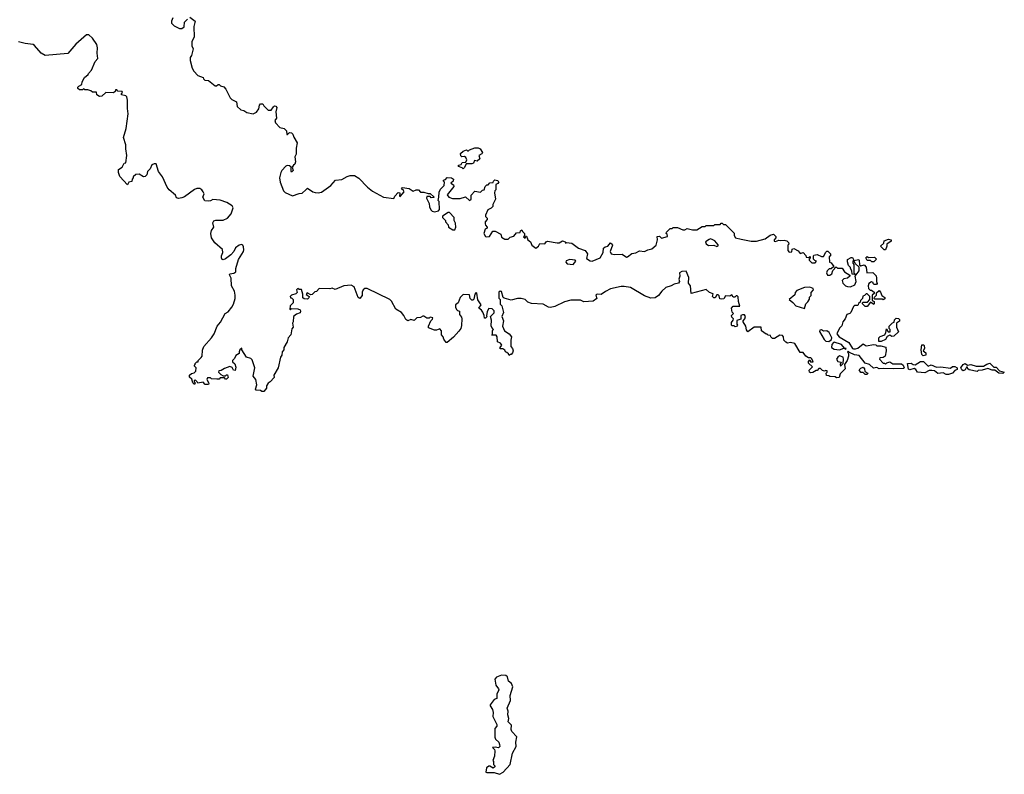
# Model space of a CAD drawing. Extents: x 2494106 to 2685573, y 758056 to 915185.
# Tile 365 of 507: x 2638505 to 2647740, y 819995 to 827069. Entities that reach past the tile are written whole.
import ezdxf

# ---------------------------------------------------------------- set-up
doc = ezdxf.new("R2010")
doc.units = 0

msp = doc.modelspace()

# ---------------------------------------------------------------- linework, layer by layer
at = {"layer": '0CON05XD'}
for points in [[(2640101.7, 827091.7), (2640150, 827055), (2640137.5, 827005), (2640142.5, 826905), (2640120, 826865), (2640120, 826825), (2640132.5, 826795), (2640117, 826733), (2640103.3, 826715), (2640103.8, 826685), (2640123.6, 826613.6), (2640137.5, 826585), (2640177, 826547), (2640227, 826527), (2640230, 826515), (2640243, 826503), (2640275, 826497.5), (2640338.3, 826448.3), (2640351.7, 826448.3), (2640365, 826460), (2640375, 826460), (2640388.3, 826448.3), (2640419.3, 826439.3), (2640437, 826417), (2640480, 826335), (2640495, 826320), (2640538.3, 826298.3), (2640543.6, 826253.6), (2640580, 826225), (2640606.7, 826216.7), (2640635, 826197.5), (2640695, 826187.5), (2640725, 826202.5), (2640747, 826233), (2640753, 826267), (2640765, 826280), (2640785, 826280), (2640795, 826260), (2640835, 826220), (2640865, 826220), (2640887, 826253), (2640895, 826260), (2640908.3, 826258.3), (2640917.5, 826245), (2640907.5, 826205), (2640912.5, 826145), (2640897.5, 826125), (2640903, 826103), (2640945, 826057.5), (2640985, 826047.5), (2641008.3, 826028.3), (2641011.7, 825991.7), (2641018.3, 825991.7), (2641035, 826010), (2641055, 826007.5), (2641066.1, 825996.1), (2641076.4, 825966.4), (2641107.5, 825915), (2641097.5, 825865), (2641097, 825807), (2641087, 825783), (2641092.5, 825735), (2641086.7, 825715), (2641073.6, 825706.4), (2641060, 825685), (2641070, 825655), (2641055, 825640), (2641050, 825645), (2641050, 825685), (2641035, 825700), (2641015, 825702.5), (2641000, 825695), (2640963.6, 825656.4), (2640953, 825637), (2640942.5, 825585), (2640947.5, 825545), (2640980, 825465), (2640995, 825450), (2641065, 825417.5), (2641125, 825440), (2641155, 825442.5), (2641187.5, 825475)], [(2639940, 827085), (2639927.5, 827055), (2639930, 827035), (2639955, 827012.5), (2640005, 826987.5), (2640025, 826987.5), (2640048.3, 827001.7), (2640050, 827045), (2640080, 827075)], [(2645185, 824200), (2645180, 824205), (2645180.7, 824229.3), (2645198.3, 824251.7), (2645200, 824265), (2645185, 824280), (2645182.5, 824295), (2645200, 824315), (2645188.3, 824328.3), (2645180, 824365), (2645198.3, 824381.7), (2645258.3, 824381.7), (2645246.4, 824426.4), (2645245, 824470), (2645235, 824480), (2645225, 824480), (2645211.7, 824468.3), (2645198.3, 824468.3), (2645185, 824490), (2645165, 824477.5), (2645125, 824480), (2645108.3, 824451.7), (2645085, 824447.5), (2645072.5, 824452.5), (2645065, 824480), (2645055, 824490), (2645045, 824490), (2645028.3, 824461.7), (2645015, 824460), (2645002.5, 824475), (2645008.3, 824498.3), (2644975, 824510), (2644945, 824540), (2644803, 824503), (2644797.5, 824575), (2644778.3, 824598.3), (2644781.7, 824651.7), (2644755, 824710), (2644715, 824707.5), (2644692.5, 824695), (2644696.7, 824665), (2644687.5, 824635), (2644692.5, 824615), (2644685, 824597.5), (2644645, 824590), (2644615.9, 824574.1), (2644565, 824558.8), (2644526.7, 824525), (2644496.6, 824483.4), (2644465, 824460), (2644425, 824458.6), (2644365, 824480.6), (2644235, 824559.2), (2644175, 824567.5), (2644145, 824568), (2644045.8, 824544.2), (2644000.3, 824519.7), (2643958.8, 824491.2), (2643925, 824496.7), (2643915, 824492.5), (2643910, 824485), (2643917.5, 824455), (2643885, 824430), (2643795, 824424.3), (2643765, 824438.1), (2643675, 824440), (2643615, 824424.4), (2643525, 824380), (2643485, 824372.2), (2643463.8, 824375), (2643415, 824401.9), (2643305, 824407.1), (2643271.2, 824421.2), (2643245.7, 824445.7), (2643210, 824455), (2643175, 824454), (2643115, 824440), (2643048.3, 824458.3), (2643040, 824465), (2643025, 824520), (2643010, 824525), (2643000, 824515), (2642998.3, 824458.3), (2643010, 824445), (2643013, 824403), (2643026.4, 824386.4), (2643043.3, 824325), (2643027.5, 824285), (2643042.5, 824245), (2643032.5, 824195), (2643051.7, 824151.7), (2643095, 824122.5), (2643117.5, 824095), (2643110, 824065), (2643110, 824005), (2643127.5, 823985), (2643133.3, 823965), (2643127.5, 823945), (2643115, 823930), (2643105, 823930), (2643095, 823920), (2643090, 823935), (2643075, 823950), (2643060, 823955), (2643055, 823970), (2643035, 823982.5), (2643011.7, 823981.7), (2643010, 823995), (2643026.4, 824016.4), (2643015, 824036.7), (2642985, 824050), (2642982.5, 824095), (2642975, 824110), (2642932.5, 824112.5), (2642940, 824125), (2642940, 824155), (2642950, 824165), (2642933, 824183), (2642928.3, 824198.3), (2642930.7, 824250.7), (2642920, 824285), (2642955, 824320), (2642955, 824340), (2642935, 824357.5), (2642905, 824360), (2642888.3, 824331.7), (2642882.5, 824292.5), (2642890, 824285), (2642875, 824270), (2642865, 824270), (2642862.5, 824295), (2642848.3, 824328.3), (2642836.4, 824346.4), (2642810, 824365), (2642832.5, 824395), (2642801.4, 824441.4), (2642792.5, 824505), (2642785, 824512.5), (2642772.5, 824495), (2642765, 824450), (2642755, 824440), (2642745, 824440), (2642730, 824455), (2642725, 824490), (2642665, 824491.2), (2642636.7, 824465), (2642617.5, 824415), (2642592.5, 824395), (2642592.5, 824375), (2642603, 824353), (2642611.7, 824341.7), (2642630, 824335), (2642630, 824305), (2642649.3, 824279.3), (2642653.3, 824265), (2642649.3, 824200.7), (2642643.3, 824175), (2642625, 824150), (2642575, 824092.5), (2642515, 824042.5), (2642503.6, 824043.6), (2642483.9, 824073.9), (2642477, 824097), (2642462.5, 824115), (2642461.7, 824151.7), (2642445, 824170), (2642415, 824157.5), (2642395, 824157.5), (2642340, 824180), (2642340, 824195), (2642360, 824245), (2642378.3, 824261.7), (2642380, 824275), (2642355, 824280), (2642345, 824270), (2642325, 824270), (2642295, 824290), (2642285, 824290), (2642265, 824277.5), (2642230, 824275), (2642205, 824250), (2642175, 824256.7), (2642145, 824246.2), (2642127.1, 824257.1), (2642106.8, 824296.8), (2642085, 824322.5), (2642032.5, 824355), (2641991.2, 824431.2), (2641976.7, 824445), (2641765, 824550), (2641741.2, 824548.8), (2641725, 824537.5), (2641716, 824515), (2641718, 824482), (2641695, 824456), (2641679.2, 824465), (2641642.5, 824565), (2641615, 824581.4), (2641545, 824573.3), (2641465, 824538.8), (2641435, 824552.5), (2641415, 824546.7), (2641315, 824547.5), (2641288.3, 824521.7), (2641271.7, 824518.3), (2641247.5, 824492.5), (2641235, 824490), (2641201.7, 824508.3), (2641191.7, 824491.7), (2641220, 824475), (2641218.3, 824461.7), (2641205, 824450), (2641173, 824453), (2641161.7, 824461.7), (2641160, 824495), (2641148.3, 824538.3), (2641125, 824540), (2641115, 824550), (2641100, 824535), (2641108.3, 824511.7), (2641095, 824500), (2641055, 824487.5), (2641042.5, 824475), (2641045, 824460), (2641055, 824460), (2641070, 824445), (2641070, 824415), (2641043.3, 824386.7), (2641040, 824355), (2641045, 824350), (2641055, 824360), (2641115, 824357.5), (2641135, 824350), (2641140, 824335), (2641135, 824320), (2641101.7, 824308.3), (2641072.5, 824285), (2641070, 824235), (2641062.5, 824225), (2641070, 824185), (2641058.3, 824171.7), (2641047.5, 824115), (2641023, 824087), (2641015, 824047.5), (2640983, 823997), (2640982.5, 823975), (2640967.5, 823955), (2640962.5, 823925), (2640950, 823905), (2640930, 823805), (2640890, 823735), (2640892.5, 823715), (2640855, 823672.5), (2640835, 823660), (2640820, 823635), (2640820, 823615), (2640795, 823583.8), (2640775, 823583.3), (2640765, 823592.5), (2640722.5, 823595), (2640717.5, 823605), (2640730, 823645), (2640720, 823695), (2640696.1, 823726.1), (2640710, 823805), (2640685, 823880), (2640672.5, 823892.5), (2640632.5, 823905), (2640590, 823975), (2640588.3, 823988.3), (2640570, 823975), (2640562.5, 823955), (2640565, 823940), (2640530.7, 823919.3), (2640518.3, 823891.7), (2640500, 823875), (2640501.7, 823861.7), (2640521.7, 823841.7), (2640531.7, 823811.7), (2640525, 823780), (2640511.7, 823781.7), (2640499.3, 823809.3), (2640475, 823817.5), (2640425, 823800), (2640395, 823780), (2640371.7, 823778.3), (2640370, 823765), (2640391.7, 823741.7), (2640415, 823730), (2640435, 823730), (2640445, 823740), (2640455, 823740), (2640460, 823715), (2640445, 823700), (2640435, 823700), (2640425, 823710), (2640385, 823710), (2640375, 823700), (2640355, 823697.5), (2640305, 823702.5), (2640295, 823710), (2640265, 823710), (2640260, 823695), (2640277, 823667), (2640280, 823655), (2640275, 823650), (2640245, 823650), (2640225, 823670), (2640175, 823660), (2640170, 823675), (2640155, 823690), (2640140, 823685), (2640140, 823675), (2640150, 823665), (2640145, 823650), (2640130, 823665), (2640118.3, 823698.3), (2640098.3, 823718.3), (2640097.5, 823735), (2640115, 823752.5), (2640141.7, 823758.3), (2640157, 823773), (2640160, 823805), (2640140, 823825), (2640150, 823835), (2640150, 823845), (2640165, 823860), (2640178.3, 823861.7), (2640180, 823875), (2640207, 823903), (2640217.5, 823915), (2640220.7, 823969.3), (2640233.3, 824005), (2640303.9, 824086.1), (2640330, 824125), (2640356.2, 824195), (2640387.3, 824232.7), (2640432.5, 824315), (2640459.3, 824330.7), (2640496.1, 824373.9), (2640509.5, 824400.5), (2640526.1, 824453.9), (2640526.2, 824485), (2640518.8, 824525), (2640492, 824575), (2640488.8, 824645), (2640473.8, 824676.2), (2640477.5, 824685), (2640515, 824691.2), (2640531.2, 824705), (2640533.8, 824735), (2640558.3, 824821.7), (2640603.3, 824895), (2640607.7, 824912.3), (2640605, 824940), (2640596.7, 824955), (2640585, 824960), (2640562.5, 824955), (2640529.5, 824930.5), (2640513.3, 824895), (2640486.4, 824863.6), (2640435, 824827.5), (2640415, 824817.5), (2640405, 824820), (2640397.5, 824835), (2640397.5, 824855), (2640408.8, 824885), (2640408, 824915), (2640335.5, 824975.5), (2640304, 825025), (2640298, 825065), (2640305, 825093.3), (2640325.8, 825125), (2640318, 825165), (2640325, 825183.3), (2640345, 825190), (2640415, 825190.8), (2640455, 825208.8), (2640489.7, 825250.3), (2640505.8, 825305), (2640498.8, 825325), (2640446.7, 825355), (2640385, 825377.1), (2640316.2, 825383.8), (2640295, 825370), (2640275, 825366.7), (2640241.7, 825371.7), (2640224, 825404), (2640234, 825435), (2640227.1, 825455), (2640214.4, 825474.4), (2640195, 825485.7), (2640165, 825487.5), (2640145, 825478), (2640050.7, 825409.3), (2640025, 825397.5), (2639995, 825393.3), (2639975, 825400), (2639966.7, 825425), (2639906.2, 825475), (2639887.9, 825497.9), (2639843.8, 825595), (2639806.1, 825646.1), (2639785, 825716.7), (2639765, 825716.7), (2639745, 825707.5), (2639728.3, 825671.7), (2639703.3, 825645), (2639697.5, 825615), (2639680.7, 825599.3), (2639665, 825596.7), (2639625, 825620), (2639595, 825617.5), (2639570, 825595), (2639570, 825585), (2639560, 825575), (2639558.3, 825551.7), (2639530, 825545), (2639515, 825520), (2639445, 825600), (2639432.5, 825635), (2639432.5, 825665), (2639465, 825687.5), (2639485, 825722.5), (2639501.7, 825728.3), (2639510, 825795), (2639499.3, 825859.3), (2639500, 825895), (2639480, 825965), (2639505, 826050), (2639522.5, 826185), (2639515.8, 826235), (2639516, 826315), (2639508.8, 826345), (2639500, 826355), (2639460, 826365), (2639460, 826375), (2639470, 826385), (2639467.5, 826395), (2639425, 826400), (2639415, 826410), (2639405, 826410), (2639400, 826395), (2639385, 826382.5), (2639313, 826387), (2639275, 826352.5), (2639255, 826347.5), (2639230, 826365), (2639225, 826390), (2639188.3, 826388.3), (2639171.7, 826401.7), (2639145, 826410), (2639115, 826410), (2639105, 826420), (2639095, 826410), (2639065, 826410), (2639050, 826425), (2639050, 826435), (2639060, 826445), (2639088.3, 826461.7), (2639092.5, 826485), (2639113.6, 826526.4), (2639146.4, 826553.6), (2639150, 826565), (2639180, 826595), (2639213.9, 826676.1), (2639236.7, 826705), (2639231.2, 826755), (2639234, 826805), (2639227.5, 826835), (2639186.4, 826896.4), (2639155, 826926), (2639132.4, 826927.6), (2639031.1, 826838.9), (2638955, 826752), (2638745, 826734.2)], [(2638745, 826734.2), (2638705, 826754), (2638645.4, 826825.4), (2638630, 826835), (2638555, 826844.3), (2638495, 826860)], [(2642665, 825670), (2642655, 825680), (2642621.7, 825691.7), (2642620, 825705), (2642645, 825710), (2642655, 825730), (2642688.3, 825731.7), (2642697.5, 825755), (2642688.3, 825778.3), (2642677, 825787), (2642651.7, 825781.7), (2642643, 825793), (2642640, 825815), (2642665, 825837.5), (2642695, 825850), (2642705, 825840), (2642715, 825840), (2642725, 825850), (2642775, 825866.7), (2642805, 825866.7), (2642825, 825857.5), (2642846.7, 825825), (2642840, 825810), (2642810, 825795), (2642820, 825765), (2642797, 825743), (2642771.7, 825748.3), (2642760, 825725), (2642745, 825717.5), (2642691.7, 825718.3), (2642677, 825683), (2642665, 825670)], [(2641187.5, 825475), (2641205, 825490), (2641255, 825456), (2641275, 825449.2), (2641305, 825444.2), (2641335, 825451.4), (2641423.3, 825515), (2641466.4, 825563.6), (2641525, 825570), (2641575, 825598.8), (2641605, 825608), (2641645, 825607.5), (2641685, 825584), (2641768.1, 825498.1), (2641815, 825462.5), (2641917.5, 825405), (2642015, 825392), (2642024.4, 825415), (2642055, 825449.4), (2642070, 825445), (2642067.5, 825415), (2642075, 825411.2), (2642110, 825455), (2642106.4, 825466.4), (2642085, 825482.5), (2642095, 825497.1), (2642157.5, 825487.5), (2642195, 825460), (2642225, 825472.5), (2642245, 825472.5), (2642265, 825452.5), (2642295, 825452.5), (2642335, 825440), (2642355, 825440), (2642388.3, 825408.3), (2642388.3, 825401.7), (2642365, 825400), (2642355, 825410), (2642325, 825410), (2642320, 825395), (2642347, 825347), (2642347.5, 825315), (2642360, 825285), (2642373.3, 825273.3), (2642395, 825267.5), (2642431.7, 825278.3), (2642441.7, 825288.3), (2642440, 825365), (2642430, 825375), (2642437.5, 825405), (2642438.3, 825451.7), (2642450.7, 825479.3), (2642486.7, 825513.3), (2642490, 825545), (2642480, 825555), (2642480, 825565), (2642498.3, 825571.7), (2642515, 825590), (2642555, 825587.5), (2642572.5, 825575), (2642570, 825555), (2642550, 825535), (2642575, 825520), (2642576.7, 825505), (2642513, 825427), (2642530, 825405), (2642565, 825392.5), (2642635, 825392.5), (2642685, 825407.5), (2642725, 825372.5), (2642740, 825385), (2642740, 825425), (2642775, 825460), (2642827, 825453), (2642845, 825470), (2642860, 825475), (2642870, 825505), (2642885, 825520), (2642898.3, 825521.7), (2642915, 825540), (2642947, 825543), (2642950, 825555), (2642963, 825567), (2642985, 825560), (2642998.3, 825548.3), (2642988.3, 825531.7), (2642970, 825525), (2642970, 825475), (2642960, 825465), (2642957.5, 825445), (2642967.5, 825385), (2642942.5, 825335), (2642941.7, 825318.3), (2642928.3, 825301.7), (2642895, 825287.5), (2642872.5, 825235), (2642873, 825223), (2642888.3, 825208.3), (2642890, 825195), (2642870, 825175), (2642870, 825155), (2642873, 825143), (2642890, 825125), (2642890, 825115), (2642870, 825105), (2642857.5, 825065), (2642875, 825037.5), (2642885, 825032.5), (2642910, 825035), (2642943.6, 825086.4), (2642965, 825087.5), (2643018.3, 825058.3), (2643025, 825030), (2643055, 825012.5), (2643085, 825010), (2643105, 825030), (2643139.3, 825040.7), (2643165, 825070), (2643200, 825075), (2643201.7, 825088.3), (2643215, 825100), (2643221.7, 825081.7), (2643240, 825065), (2643240, 825045), (2643231.7, 825031.7), (2643245, 825020), (2643251.7, 825038.3), (2643258.3, 825038.3), (2643270, 825005), (2643297.5, 824985), (2643307.5, 824955), (2643345, 824927.5), (2643370, 824945), (2643385, 824970), (2643431.7, 824968.3), (2643443.6, 824986.4), (2643455, 824992.5), (2643545, 824977.5), (2643565, 824977.5), (2643595, 824996.7), (2643620, 824985), (2643625, 824972.5), (2643635, 824980), (2643685, 824972.5), (2643745.8, 824925.8), (2643807.5, 824905), (2643830, 824875), (2643821.2, 824831.2), (2643855, 824808.6), (2643875, 824806.5), (2643949.2, 824835), (2643978, 824885), (2643981.7, 824928.3), (2643995, 824940), (2644020, 824945), (2644045, 824977.5), (2644062.5, 824965), (2644066.2, 824955), (2644043.6, 824896.4), (2644052.5, 824875), (2644085, 824868.6), (2644155, 824871.9), (2644195, 824842.9), (2644205.5, 824844.5), (2644245, 824875.8), (2644285, 824883.8), (2644317.9, 824902.1), (2644365, 824894.3), (2644398, 824912), (2644435, 824920.8), (2644473.3, 824955), (2644487.5, 825005), (2644483.6, 825036.4), (2644505, 825040), (2644525, 825020), (2644580, 825035), (2644577, 825057), (2644570, 825065), (2644571.7, 825078.3), (2644605, 825110), (2644625, 825110), (2644635, 825120), (2644675, 825120), (2644725, 825100), (2644745, 825100), (2644765, 825110), (2644815, 825100), (2644855, 825100), (2644905, 825130), (2644935, 825130), (2644945, 825140), (2645015, 825140), (2645025, 825150), (2645075, 825150), (2645085, 825160), (2645095, 825160), (2645105, 825150), (2645125, 825150), (2645198.3, 825078.3), (2645207, 825067), (2645207.5, 825045), (2645220, 825025), (2645271.7, 825011.7), (2645365, 824992.5), (2645415, 824992.5), (2645497, 825013), (2645545, 825047.5), (2645575, 825057.5), (2645597.5, 825035), (2645597, 825023), (2645580, 825005), (2645581.7, 824991.7), (2645595, 824990), (2645625, 825002.5), (2645645, 824997.5), (2645675, 825002.5), (2645700, 824995), (2645715, 824980), (2645720, 824965), (2645710, 824955), (2645710, 824905), (2645720.7, 824890.7), (2645748.3, 824891.7), (2645751.7, 824918.3), (2645765, 824922.5), (2645805, 824902.5), (2645825, 824877.5), (2645855, 824887.5), (2645878.3, 824858.3), (2645881.7, 824841.7), (2645905, 824840), (2645918.3, 824848.3), (2645920, 824835), (2645910, 824825), (2645910, 824815), (2645935, 824790), (2645965, 824790), (2645980, 824805), (2645961.7, 824811.7), (2645950, 824825), (2645950, 824855), (2645955, 824860), (2645985, 824867.5), (2646025, 824850), (2646045, 824850), (2646065, 824890), (2646075, 824900), (2646085, 824900), (2646110, 824875), (2646110, 824855), (2646097.5, 824845), (2646100, 824795), (2646115, 824790), (2646140, 824755), (2646117.5, 824732.5), (2646098.3, 824731.7), (2646080, 824715), (2646072.5, 824695), (2646083, 824673), (2646105, 824672.5), (2646123, 824687), (2646132.5, 824717.5), (2646150, 824735), (2646155, 824750), (2646165, 824750), (2646175, 824740), (2646218.3, 824738.3), (2646240, 824705), (2646290, 824675), (2646290, 824665), (2646270, 824645), (2646235, 824640), (2646220, 824625), (2646225, 824600), (2646250, 824575), (2646268.3, 824568.3), (2646296.4, 824563.6), (2646338.3, 824581.7), (2646350, 824615), (2646340, 824665), (2646380, 824715), (2646378.3, 824748.3), (2646341.7, 824781.7), (2646330, 824810), (2646375, 824820), (2646380, 824815), (2646381.7, 824771.7), (2646395, 824760), (2646425, 824770), (2646445, 824750), (2646450, 824695), (2646508.3, 824698.3), (2646537, 824667), (2646542.5, 824645), (2646540, 824615), (2646547.5, 824595), (2646540, 824585), (2646520, 824585), (2646510, 824595), (2646510, 824605), (2646495, 824610), (2646470, 824595), (2646462.5, 824575), (2646465, 824550), (2646483, 824533), (2646495, 824532.5), (2646520, 824515), (2646518.3, 824501.7), (2646500, 824485), (2646500, 824435), (2646518.3, 824428.3), (2646520, 824405), (2646515, 824400), (2646485, 824420), (2646455, 824380), (2646435, 824380), (2646410, 824405), (2646410, 824415), (2646415, 824420), (2646458.3, 824421.7), (2646480, 824445), (2646480, 824475), (2646455, 824500), (2646445, 824500), (2646428.3, 824481.7), (2646411.7, 824478.3), (2646410, 824455), (2646390, 824435), (2646388.3, 824421.7), (2646371.7, 824408.3), (2646370, 824395), (2646365, 824390), (2646335, 824390), (2646325, 824380), (2646300, 824325), (2646290, 824315), (2646262.5, 824305), (2646246.7, 824265), (2646226.7, 824235), (2646215, 824197.5), (2646193.9, 824176.1), (2646168, 824125), (2646190, 824095), (2646283.3, 824043.3), (2646315, 823987.5), (2646325, 823983.3), (2646345, 823982.5), (2646365, 823990), (2646415, 824030), (2646445, 824012.5), (2646515, 824022.5), (2646535, 824020), (2646545, 824010), (2646581.7, 824011.7), (2646628.3, 823998.3), (2646632.5, 823965), (2646622.5, 823915), (2646605, 823902.5), (2646571.7, 823898.3), (2646570, 823885), (2646605, 823850), (2646615, 823850), (2646625, 823840), (2646638.3, 823851.7), (2646665, 823860), (2646695, 823843.3), (2646775, 823841.2), (2646790.5, 823830.5), (2646800, 823805), (2646795, 823800), (2646702.7, 823797.3), (2646610.5, 823799.5), (2646567, 823797), (2646545, 823806.7), (2646513, 823803), (2646475, 823836.7), (2646435, 823847.5), (2646380, 823920), (2646335, 823928), (2646287.5, 823947.5), (2646275, 823960), (2646270, 823955), (2646277.5, 823937.5), (2646277.5, 823915), (2646267.5, 823875), (2646240, 823835), (2646247.5, 823795), (2646201.7, 823748.3), (2646190, 823715), (2646165, 823710), (2646155, 823720), (2646105, 823722.5), (2646095, 823730), (2646073, 823733), (2646070, 823755), (2646080, 823765), (2646078.3, 823778.3), (2646065, 823780), (2646053, 823773), (2646035, 823780), (2646015, 823800), (2646001.7, 823798.3), (2645985, 823780), (2645975, 823780), (2645945, 823760), (2645925, 823756.7), (2645912.5, 823765), (2645908.3, 823781.7), (2645940, 823815), (2645905, 823850), (2645902.5, 823865), (2645915, 823880), (2645921.7, 823861.7), (2645948.3, 823861.7), (2645935, 823890), (2645925, 823900), (2645905, 823900), (2645880, 823915), (2645855, 823950), (2645825, 823950), (2645775, 824032.5), (2645735, 824042.5), (2645705, 824037.5), (2645690, 824045), (2645673, 824063), (2645670, 824095), (2645658.3, 824108.3), (2645635, 824110), (2645585, 824080), (2645565, 824080), (2645550, 824095), (2645548.3, 824108.3), (2645525, 824110), (2645515, 824120), (2645505, 824120), (2645461.7, 824151.7), (2645460, 824185), (2645455, 824187.5), (2645393.6, 824186.4), (2645333, 824143), (2645320.7, 824160.7), (2645317, 824197), (2645290, 824235), (2645290, 824245), (2645307, 824263), (2645312.5, 824285), (2645301.7, 824301.7), (2645285, 824302.5), (2645270, 824295), (2645268.3, 824261.7), (2645231.7, 824248.3), (2645230, 824215), (2645237.5, 824205), (2645228.3, 824191.7), (2645215, 824190), (2645205, 824200), (2645185, 824200)], [(2642568.3, 825098.3), (2642585, 825100), (2642596.7, 825125), (2642591.7, 825161.7), (2642580, 825185), (2642580, 825215), (2642535, 825260), (2642525, 825262.5), (2642471.7, 825228.3), (2642470, 825215), (2642497.5, 825187.5), (2642500, 825175), (2642522.5, 825145), (2642527.5, 825125), (2642568.3, 825098.3)], [(2645045, 824943.3), (2645055, 824950), (2645055, 824957.5), (2645025.9, 824995.9), (2644999.5, 825009.5), (2644985, 825013.8), (2644970.5, 825009.5), (2644937.5, 824985), (2644945, 824967.5), (2644965, 824953.3), (2645015, 824953.8), (2645045, 824943.3)], [(2646625, 824910), (2646611.7, 824911.7), (2646580, 824945), (2646610, 824975), (2646613, 824997), (2646655, 825012.5), (2646680, 825005), (2646678.3, 824991.7), (2646637.5, 824965), (2646637.5, 824945), (2646625, 824910)], [(2643695, 824774.2), (2643722.5, 824805), (2643713.6, 824813.6), (2643665, 824821.2), (2643631.7, 824808.3), (2643628.8, 824795), (2643638.8, 824778.8), (2643695, 824774.2)], [(2646335, 824680), (2646311.7, 824681.7), (2646310, 824715), (2646297.5, 824735), (2646297, 824747), (2646280, 824765), (2646268.3, 824798.3), (2646270.7, 824819.3), (2646305, 824840), (2646315, 824840), (2646330, 824815), (2646320, 824805), (2646320, 824785), (2646330, 824775), (2646330, 824695), (2646340, 824685), (2646335, 824680)], [(2646498.3, 824798.3), (2646485, 824810), (2646455, 824810), (2646440, 824835), (2646455, 824850), (2646465, 824840), (2646521.7, 824841.7), (2646540, 824825), (2646515, 824800), (2646498.3, 824798.3)], [(2645865, 824360), (2645880, 824405), (2645897, 824423), (2645911.7, 824448.3), (2645913, 824467), (2645927.5, 824482.5), (2645928.3, 824511.7), (2645950, 824535), (2645948.3, 824548.3), (2645915, 824562.5), (2645865, 824557.5), (2645795, 824530), (2645778.3, 824511.7), (2645775, 824490), (2645722.5, 824445), (2645757.7, 824417.7), (2645785, 824386.2), (2645865, 824360)], [(2646605, 824442.5), (2646595, 824450), (2646525, 824450), (2646520, 824455), (2646521.7, 824468.3), (2646540, 824485), (2646541.7, 824508.3), (2646565, 824530), (2646580, 824515), (2646591.7, 824481.7), (2646620, 824465), (2646618.3, 824451.7), (2646605, 824442.5)], [(2646561.7, 824051.7), (2646562.5, 824085), (2646575, 824097.5), (2646620, 824115), (2646630, 824135), (2646635, 824170), (2646651.7, 824141.7), (2646668.3, 824141.7), (2646670, 824165), (2646660, 824175), (2646660, 824195), (2646691.7, 824228.3), (2646708.3, 824231.7), (2646710, 824255), (2646725, 824270), (2646747, 824267), (2646758.3, 824258.3), (2646758.3, 824241.7), (2646730, 824225), (2646730, 824185), (2646748.3, 824141.7), (2646705, 824103.3), (2646685, 824100), (2646665, 824110), (2646641.7, 824098.3), (2646625, 824070), (2646585, 824052.5), (2646561.7, 824051.7)], [(2646095, 824053.3), (2646118.8, 824071.2), (2646121.2, 824085), (2646096.2, 824136.2), (2646075, 824151.2), (2646045, 824148.8), (2646025, 824160), (2646010.7, 824159.3), (2646007.5, 824145), (2646051.2, 824071.2), (2646066.1, 824056.1), (2646095, 824053.3)], [(2646195, 823973.3), (2646235, 823990), (2646255, 823980), (2646257.5, 823985), (2646240, 823990), (2646212.5, 824025), (2646145, 824046.7), (2646137, 824043), (2646122.5, 824025), (2646120, 823995), (2646145, 823980), (2646195, 823973.3)], [(2646978.3, 823918.3), (2646965, 823930), (2646960, 823975), (2646965, 824020), (2646985, 824020), (2646987.5, 824015), (2646990, 823985), (2646980, 823965), (2647002.5, 823945), (2647005, 823922.5), (2646978.3, 823918.3)], [(2646205, 823820), (2646230, 823845), (2646232.5, 823885), (2646230, 823905), (2646195, 823916.2), (2646177.5, 823905), (2646167.5, 823885), (2646180, 823865), (2646208.3, 823858.3), (2646200, 823835), (2646205, 823820)], [(2647195, 823743.8), (2647165, 823756.7), (2647115, 823753.3), (2647085.7, 823775.7), (2647061.2, 823781.2), (2647035, 823780), (2646995, 823758.8), (2646925, 823763.3), (2646910.3, 823790.3), (2646895, 823800), (2646855, 823786.7), (2646841.7, 823791.7), (2646832.5, 823845), (2646865, 823848.8), (2646886.1, 823836.1), (2646905, 823833.8), (2646955, 823863.8), (2646983.3, 823863.3), (2647025, 823820), (2647055, 823832.5), (2647105, 823810), (2647145, 823813.8), (2647235, 823803.3), (2647255, 823817.5), (2647275, 823816.7), (2647297.5, 823805), (2647299.3, 823790.7), (2647275, 823780), (2647255, 823753.8), (2647215, 823744), (2647195, 823743.8)], [(2646435, 823742.5), (2646415, 823760), (2646395, 823760), (2646377.5, 823785), (2646395, 823802.5), (2646415, 823810), (2646427.5, 823795), (2646431.7, 823771.7), (2646460, 823755), (2646455, 823743.3), (2646435, 823742.5)], [(2647725, 823752.5), (2647690, 823755), (2647651.7, 823781.7), (2647625, 823783.3), (2647585, 823800), (2647533.3, 823783.3), (2647495, 823780), (2647485, 823770), (2647410, 823785), (2647397.5, 823795), (2647395, 823810), (2647385, 823810), (2647372.5, 823785), (2647355, 823777.5), (2647342.5, 823785), (2647332.5, 823805), (2647353.3, 823835), (2647373.9, 823846.1), (2647395, 823830), (2647425, 823836.7), (2647475, 823820), (2647545, 823820), (2647575, 823840), (2647605, 823847.5), (2647641.7, 823811.7), (2647665, 823810), (2647695, 823777.5), (2647740, 823765), (2647725, 823752.5)], [(2643005, 819994.6), (2643040, 820015), (2643105, 820086.7), (2643127.9, 820192.1), (2643161.1, 820255), (2643158.9, 820295), (2643167.5, 820345), (2643121.5, 820395), (2643116, 820415), (2643117.8, 820455), (2643088, 820485), (2643093.1, 820516.9), (2643083, 820553), (2643085.3, 820585), (2643078.5, 820615), (2643107.5, 820685), (2643106.2, 820733.8), (2643131.5, 820815), (2643118.1, 820845), (2643088.9, 820868.9), (2643078.9, 820908.9), (2643065, 820921.9), (2643022.5, 820925), (2642976, 820905), (2642962.9, 820885), (2642970.5, 820830.5), (2642997.3, 820797.3), (2643000, 820785), (2642980.8, 820745), (2642980, 820705), (2642955, 820695.8), (2642919.2, 820645), (2642918, 820635), (2642940.9, 820600.9), (2642946.2, 820575), (2642943.5, 820535), (2642980.5, 820460.5), (2642981.2, 820445), (2642962.5, 820425), (2642961.2, 820341.2), (2642966.7, 820325), (2642997.5, 820295), (2643006.7, 820275), (2643007.5, 820255), (2642995, 820242.5), (2642965, 820250), (2642940, 820245), (2642958.3, 820228.3), (2642962.5, 820215), (2642957.5, 820165), (2642942.5, 820125), (2642950, 820115), (2642950, 820085), (2642960, 820075), (2642960, 820065), (2642945, 820052.5), (2642915, 820070), (2642905, 820070), (2642882.5, 820055), (2642876.7, 820015), (2642885, 820010), (2642955, 820011.1), (2643005, 819994.6)]]:
    msp.add_lwpolyline(points, dxfattribs=at)

doc.saveas('drawing.dxf')
